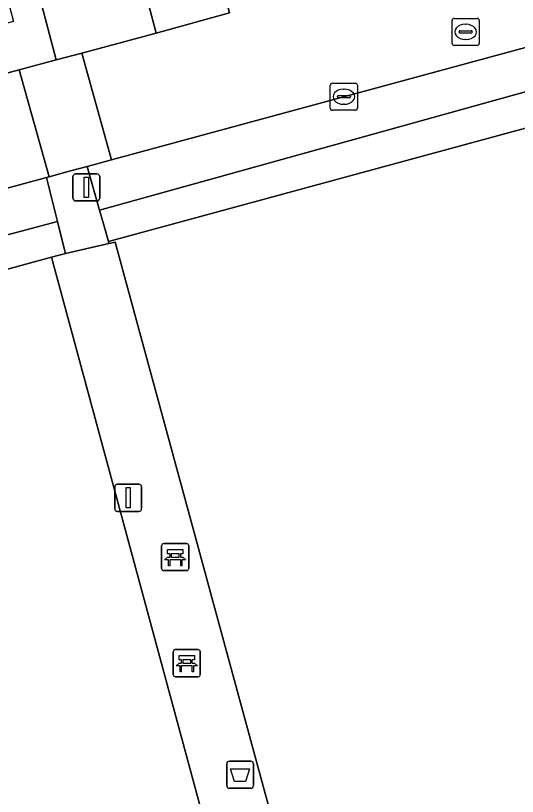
# Model space of a CAD drawing. Extents: x 159053 to 160042, y 380449 to 381423.
# Drawn here: x 159447.59 to 159466.13, y 380607.36 to 380636.21 of the extents above; entities that cross this region are included whole.
import ezdxf

# ---------------------------------------------------------------- set-up
doc = ezdxf.new("R2010")
doc.units = 0
for name, color, linetype in [('IMGEO_Afvalbak', 7, 'Continuous'), ('IMGEO_Bank', 7, 'Continuous'), ('IMGEO_Groenvoorziening', 7, 'Continuous'), ('IMGEO_Haag', 7, 'Continuous'), ('IMGEO_Hek', 7, 'Continuous'), ('IMGEO_Kolk', 7, 'Continuous'), ('IMGEO_Lichtmast', 7, 'Continuous'), ('IMGEO_Pand', 7, 'Continuous'), ('IMGEO_Rioolput', 7, 'Continuous'), ('IMGEO_Terreindeel_halfverhard', 7, 'Continuous'), ('IMGEO_Voetpad_open', 7, 'Continuous')]:
    doc.layers.add(name, color=color, linetype=linetype)

msp = doc.modelspace()

# ---------------------------------------------------------------- linework, layer by layer
at = {"layer": 'IMGEO_Afvalbak'}
for p, q in [((159455.391, 380607.764), (159455.391, 380608.564)), ((159455.391, 380608.564), (159455.391, 380607.764)), ((159455.491, 380608.664), (159456.281, 380608.664)), ((159456.281, 380608.664), (159455.491, 380608.664)), ((159456.381, 380608.564), (159456.381, 380607.764)), ((159456.381, 380607.764), (159456.381, 380608.564)), ((159456.281, 380607.664), (159455.491, 380607.664)), ((159455.491, 380607.664), (159456.281, 380607.664))]:
    msp.add_line(p, q, dxfattribs=at)
msp.add_lwpolyline([(159455.534, 380608.378), (159456.238, 380608.378), (159456.089, 380607.908), (159455.683, 380607.908), (159455.534, 380608.378)], dxfattribs=at)
for centre, start, end in [((159455.491, 380608.564), 90, 180), ((159455.491, 380608.564), 90, 180), ((159456.281, 380608.564), 0, 90), ((159456.281, 380608.564), 360, 90), ((159455.491, 380607.764), 180, 270), ((159455.491, 380607.764), 180, 270), ((159456.281, 380607.764), 270, 0), ((159456.281, 380607.764), 270, 0)]:
    msp.add_arc(centre, 0.1, start, end, dxfattribs=at)
at = {"layer": 'IMGEO_Bank'}
for p, q in [((159452.988, 380615.779), (159452.988, 380616.62)), ((159452.988, 380616.62), (159452.988, 380615.779)), ((159453.063, 380616.704), (159453.904, 380616.704)), ((159453.904, 380616.704), (159453.063, 380616.704)), ((159453.988, 380616.629), (159453.988, 380615.788)), ((159453.988, 380615.788), (159453.988, 380616.629)), ((159453.297, 380616.21), (159453.297, 380616.316)), ((159453.341, 380616.316), (159453.341, 380616.21)), ((159453.629, 380616.322), (159453.347, 380616.322)), ((159453.635, 380616.21), (159453.635, 380616.316)), ((159453.679, 380616.316), (159453.679, 380616.21)), ((159453.685, 380616.102), (159453.292, 380616.102)), ((159453.347, 380616.204), (159453.629, 380616.204)), ((159453.913, 380615.704), (159453.072, 380615.704)), ((159453.072, 380615.704), (159453.913, 380615.704)), ((159453.416, 380611.862), (159453.416, 380612.703)), ((159453.416, 380612.703), (159453.416, 380611.862)), ((159453.491, 380612.787), (159454.332, 380612.787)), ((159454.332, 380612.787), (159453.491, 380612.787)), ((159454.416, 380612.712), (159454.416, 380611.871)), ((159454.416, 380611.871), (159454.416, 380612.712)), ((159453.725, 380612.293), (159453.725, 380612.399)), ((159453.769, 380612.399), (159453.769, 380612.293)), ((159454.057, 380612.405), (159453.775, 380612.405)), ((159453.775, 380612.287), (159454.057, 380612.287)), ((159454.063, 380612.293), (159454.063, 380612.399)), ((159454.107, 380612.399), (159454.107, 380612.293)), ((159454.113, 380612.185), (159453.72, 380612.185)), ((159454.341, 380611.787), (159453.5, 380611.787)), ((159453.5, 380611.787), (159454.341, 380611.787))]:
    msp.add_line(p, q, dxfattribs=at)
for points in [[(159453.291, 380616.322), (159453.205, 380616.322), (159453.205, 380616.483), (159453.768, 380616.483), (159453.768, 380616.322), (159453.685, 380616.322)], [(159453.235, 380616.102), (159453.093, 380616.102), (159453.205, 380616.204), (159453.291, 380616.204)], [(159453.285, 380616.095), (159453.285, 380615.888), (159453.242, 380615.888), (159453.242, 380616.095)], [(159453.685, 380616.204), (159453.768, 380616.204), (159453.88, 380616.102), (159453.741, 380616.102)], [(159453.735, 380616.095), (159453.735, 380615.888), (159453.691, 380615.888), (159453.691, 380616.095)], [(159453.719, 380612.405), (159453.633, 380612.405), (159453.633, 380612.566), (159454.196, 380612.566), (159454.196, 380612.405), (159454.113, 380612.405)], [(159453.663, 380612.185), (159453.521, 380612.185), (159453.633, 380612.287), (159453.719, 380612.287)], [(159454.113, 380612.287), (159454.196, 380612.287), (159454.308, 380612.185), (159454.169, 380612.185)], [(159453.713, 380612.178), (159453.713, 380611.971), (159453.67, 380611.971), (159453.67, 380612.178)], [(159454.163, 380612.178), (159454.163, 380611.971), (159454.119, 380611.971), (159454.119, 380612.178)]]:
    msp.add_lwpolyline(points, dxfattribs=at)
for centre, radius, start, end in [((159453.066, 380616.626), 0.0779, 92.4484, 184.2845), ((159453.066, 380616.626), 0.0779, 92.4484, 184.2845), ((159453.91, 380616.626), 0.0779, 2.4484, 94.2845), ((159453.91, 380616.626), 0.0779, 2.4484, 94.2845), ((159453.29, 380616.315), 0.00671, 2.8957, 87.1043), ((159453.347, 380616.315), 0.00671, 92.8957, 177.1043), ((159453.629, 380616.315), 0.00671, 2.8957, 87.1043), ((159453.686, 380616.315), 0.00671, 92.8957, 177.1043), ((159453.235, 380616.095), 0.00671, 2.8957, 87.1043), ((159453.292, 380616.095), 0.00671, 92.8957, 177.1043), ((159453.29, 380616.211), 0.00671, 272.8957, 357.1043), ((159453.347, 380616.211), 0.00671, 182.8957, 267.1043), ((159453.629, 380616.211), 0.00671, 272.8957, 357.1043), ((159453.686, 380616.211), 0.00671, 182.8957, 267.1043), ((159453.684, 380616.095), 0.00671, 2.8957, 87.1043), ((159453.741, 380616.095), 0.00671, 92.8957, 177.1043), ((159453.066, 380615.782), 0.0779, 182.4484, 274.2845), ((159453.066, 380615.782), 0.0779, 182.4484, 274.2845), ((159453.91, 380615.782), 0.0779, 272.4484, 4.2845), ((159453.91, 380615.782), 0.0779, 272.4484, 4.2845), ((159453.494, 380612.709), 0.0779, 92.4484, 184.2845), ((159453.494, 380612.709), 0.0779, 92.4484, 184.2845), ((159454.338, 380612.709), 0.0779, 2.4484, 94.2845), ((159454.338, 380612.709), 0.0779, 2.4484, 94.2845), ((159453.718, 380612.398), 0.00671, 2.8957, 87.1043), ((159453.718, 380612.294), 0.00671, 272.8957, 357.1043), ((159453.775, 380612.398), 0.00671, 92.8957, 177.1043), ((159453.775, 380612.294), 0.00671, 182.8957, 267.1043), ((159454.057, 380612.398), 0.00671, 2.8957, 87.1043), ((159454.057, 380612.294), 0.00671, 272.8957, 357.1043), ((159454.114, 380612.398), 0.00671, 92.8957, 177.1043), ((159454.114, 380612.294), 0.00671, 182.8957, 267.1043), ((159453.663, 380612.178), 0.00671, 2.8957, 87.1043), ((159453.72, 380612.178), 0.00671, 92.8957, 177.1043), ((159454.112, 380612.178), 0.00671, 2.8957, 87.1043), ((159454.169, 380612.178), 0.00671, 92.8957, 177.1043), ((159453.494, 380611.865), 0.0779, 182.4484, 274.2845), ((159453.494, 380611.865), 0.0779, 182.4484, 274.2845), ((159454.338, 380611.865), 0.0779, 272.4484, 4.2845), ((159454.338, 380611.865), 0.0779, 272.4484, 4.2845)]:
    msp.add_arc(centre, radius, start, end, dxfattribs=at)
at = {"layer": 'IMGEO_Groenvoorziening'}
for points in [[(159447.721, 380634.204), (159449.087, 380634.572), (159448.428, 380637.121), (159448.062, 380637.058), (159447.758, 380638.201), (159448.12, 380638.298), (159446.747, 380643.309), (159445.647, 380642.996), (159447.52, 380635.99), (159412.711, 380626.649), (159410.776, 380633.327), (159410.23, 380633.182), (159412.512, 380624.716)], [(159469.1, 380632.779), (159468.92, 380633.467), (159468.82, 380634.06), (159450.689, 380629.029), (159450.835, 380628.515), (159451.021, 380627.86)], [(159449.141, 380628.599), (159448.732, 380630.229), (159415.113, 380621.101), (159415.508, 380619.646)], [(159448.917, 380627.287), (159449.435, 380627.428), (159449.291, 380628.001), (159449.141, 380628.599), (159415.508, 380619.646), (159415.705, 380618.921), (159415.878, 380618.284)]]:
    msp.add_lwpolyline(points, close=True, dxfattribs=at)
msp.add_lwpolyline([(159469.148, 380635.773), (159451.141, 380630.884), (159450.231, 380630.636), (159450.689, 380629.029), (159468.82, 380634.06)], dxfattribs=at)
at = {"layer": 'IMGEO_Haag'}
for points in [[(159469.1, 380632.779), (159468.92, 380633.467), (159468.82, 380634.06), (159450.689, 380629.029), (159450.835, 380628.515), (159451.021, 380627.86)], [(159448.917, 380627.287), (159449.435, 380627.428), (159449.291, 380628.001), (159449.141, 380628.599), (159415.508, 380619.646), (159415.705, 380618.921), (159415.878, 380618.284)]]:
    msp.add_lwpolyline(points, close=True, dxfattribs=at)
at = {"layer": 'IMGEO_Hek'}
for points in [[(159451.021, 380627.86), (159469.1, 380632.779)], [(159451.04, 380627.795), (159451.265, 380627.847)], [(159449.435, 380627.428), (159451.04, 380627.795)], [(159415.878, 380618.284), (159448.917, 380627.287)], [(159448.917, 380627.287), (159449.435, 380627.428)]]:
    msp.add_lwpolyline(points, dxfattribs=at)
at = {"layer": 'IMGEO_Kolk'}
for p, q in [((159459.218, 380632.788), (159459.218, 380633.64)), ((159459.293, 380633.714), (159460.145, 380633.714)), ((159460.219, 380633.64), (159460.219, 380632.788)), ((159459.706, 380633.494), (159459.731, 380633.494)), ((159459.477, 380633.208), (159459.477, 380633.22)), ((159459.915, 380633.171), (159459.517, 380633.171)), ((159459.52, 380633.257), (159459.918, 380633.257)), ((159459.961, 380633.22), (159459.961, 380633.208)), ((159460.145, 380632.714), (159459.293, 380632.714)), ((159459.729, 380632.934), (159459.704, 380632.934))]:
    msp.add_line(p, q, dxfattribs=at)
for points in [[(159459.218, 380632.788), (159459.218, 380633.64)], [(159459.293, 380633.714), (159460.145, 380633.714)], [(159460.219, 380633.64), (159460.219, 380632.788)], [(159460.145, 380632.714), (159459.293, 380632.714)]]:
    msp.add_lwpolyline(points, dxfattribs=at)
for centre, radius, start, end in [((159459.295, 380633.638), 0.0765, 91.552, 178.448), ((159459.295, 380633.638), 0.0765, 91.552, 178.448), ((159460.143, 380633.638), 0.0765, 1.552, 88.448), ((159460.143, 380633.638), 0.0765, 1.552, 88.448), ((159459.517, 380633.217), 0.0403, 85.8775, 175.7526), ((159459.514, 380633.207), 0.0366, 178.938, 274.7102), ((159459.918, 380633.214), 0.043, 264.8664, 352.4533), ((159459.922, 380633.219), 0.0386, 1.7309, 96.639), ((159459.295, 380632.79), 0.0765, 181.552, 268.448), ((159459.295, 380632.79), 0.0765, 181.552, 268.448), ((159460.143, 380632.79), 0.0765, 271.552, 358.448), ((159460.143, 380632.79), 0.0765, 271.552, 358.448)]:
    msp.add_arc(centre, radius, start, end, dxfattribs=at)
for centre, major_axis, ratio, start_param, end_param in [((159459.705, 380633.214), (-0.387, 0.002), 0.722429, 4.712389, 7.853982), ((159459.73, 380633.214), (-0.39, 0.002), 0.717154, 1.570796, 4.712389)]:
    msp.add_ellipse(centre, major_axis=major_axis, ratio=ratio, start_param=start_param, end_param=end_param, dxfattribs=at)
at = {"layer": 'IMGEO_Lichtmast'}
for p, q in [((159449.71, 380629.463), (159449.71, 380630.263)), ((159449.71, 380630.263), (159449.71, 380629.463)), ((159449.81, 380630.363), (159450.6, 380630.363)), ((159450.6, 380630.363), (159449.81, 380630.363)), ((159450.7, 380630.263), (159450.7, 380629.463)), ((159450.7, 380629.463), (159450.7, 380630.263)), ((159450.6, 380629.363), (159449.81, 380629.363)), ((159449.81, 380629.363), (159450.6, 380629.363)), ((159451.356, 380618.896), (159452.146, 380618.896)), ((159452.146, 380618.896), (159451.356, 380618.896)), ((159451.256, 380617.996), (159451.256, 380618.796)), ((159451.256, 380618.796), (159451.256, 380617.996)), ((159452.246, 380618.796), (159452.246, 380617.996)), ((159452.246, 380617.996), (159452.246, 380618.796)), ((159452.146, 380617.896), (159451.356, 380617.896)), ((159451.356, 380617.896), (159452.146, 380617.896))]:
    msp.add_line(p, q, dxfattribs=at)
for points in [[(159450.13, 380630.238), (159450.28, 380630.238), (159450.28, 380629.488), (159450.13, 380629.488), (159450.13, 380630.238)], [(159451.676, 380618.771), (159451.826, 380618.771), (159451.826, 380618.021), (159451.676, 380618.021), (159451.676, 380618.771)]]:
    msp.add_lwpolyline(points, dxfattribs=at)
for centre, start, end in [((159449.81, 380630.263), 90, 180), ((159449.81, 380630.263), 90, 180), ((159450.6, 380630.263), 0, 90), ((159450.6, 380630.263), 360, 90), ((159449.81, 380629.463), 180, 270), ((159449.81, 380629.463), 180, 270), ((159450.6, 380629.463), 270, 0), ((159450.6, 380629.463), 270, 0), ((159451.356, 380618.796), 90, 180), ((159451.356, 380618.796), 90, 180), ((159452.146, 380618.796), 0, 90), ((159452.146, 380618.796), 360, 90), ((159451.356, 380617.996), 180, 270), ((159451.356, 380617.996), 180, 270), ((159452.146, 380617.996), 270, 0), ((159452.146, 380617.996), 270, 0)]:
    msp.add_arc(centre, 0.1, start, end, dxfattribs=at)
at = {"layer": 'IMGEO_Pand'}
msp.add_lwpolyline([(159452.787, 380635.569), (159455.497, 380636.312), (159454.929, 380638.428), (159452.225, 380637.695), (159452.254, 380637.586)], close=True, dxfattribs=at)
at = {"layer": 'IMGEO_Rioolput'}
for p, q in [((159463.717, 380635.185), (159463.717, 380636.037)), ((159463.792, 380636.111), (159464.644, 380636.111)), ((159464.205, 380635.891), (159464.23, 380635.891)), ((159464.718, 380636.037), (159464.718, 380635.185)), ((159463.976, 380635.605), (159463.976, 380635.617)), ((159464.019, 380635.654), (159464.417, 380635.654)), ((159464.46, 380635.617), (159464.46, 380635.605)), ((159464.414, 380635.568), (159464.016, 380635.568)), ((159464.228, 380635.331), (159464.203, 380635.331)), ((159464.644, 380635.111), (159463.792, 380635.111))]:
    msp.add_line(p, q, dxfattribs=at)
for points in [[(159463.717, 380635.185), (159463.717, 380636.037)], [(159463.792, 380636.111), (159464.644, 380636.111)], [(159464.718, 380636.037), (159464.718, 380635.185)], [(159464.644, 380635.111), (159463.792, 380635.111)]]:
    msp.add_lwpolyline(points, dxfattribs=at)
for centre, radius, start, end in [((159463.794, 380636.035), 0.0765, 91.552, 178.448), ((159463.794, 380636.035), 0.0765, 91.552, 178.448), ((159464.642, 380636.035), 0.0765, 1.552, 88.448), ((159464.642, 380636.035), 0.0765, 1.552, 88.448), ((159464.016, 380635.614), 0.0403, 85.8775, 175.7526), ((159464.013, 380635.604), 0.0366, 178.938, 274.7102), ((159464.417, 380635.611), 0.043, 264.8664, 352.4533), ((159464.421, 380635.616), 0.0386, 1.7309, 96.639), ((159463.794, 380635.187), 0.0765, 181.552, 268.448), ((159463.794, 380635.187), 0.0765, 181.552, 268.448), ((159464.642, 380635.187), 0.0765, 271.552, 358.448), ((159464.642, 380635.187), 0.0765, 271.552, 358.448)]:
    msp.add_arc(centre, radius, start, end, dxfattribs=at)
for centre, major_axis, ratio, start_param, end_param in [((159464.204, 380635.611), (-0.387, 0.002), 0.722429, 4.712389, 7.853982), ((159464.229, 380635.611), (-0.39, 0.002), 0.717154, 1.570796, 4.712389)]:
    msp.add_ellipse(centre, major_axis=major_axis, ratio=ratio, start_param=start_param, end_param=end_param, dxfattribs=at)
at = {"layer": 'IMGEO_Terreindeel_halfverhard'}
for points in [[(159451.265, 380627.847), (159460.747, 380592.992), (159478.259, 380597.77), (159469.1, 380632.779), (159451.021, 380627.86), (159451.04, 380627.795)], [(159448.917, 380627.287), (159415.878, 380618.284), (159417.429, 380612.57), (159423.745, 380589.306), (159425.367, 380583.331), (159425.519, 380582.771), (159458.856, 380591.727), (159458.671, 380592.426), (159458.369, 380592.343)]]:
    msp.add_lwpolyline(points, close=True, dxfattribs=at)
at = {"layer": 'IMGEO_Voetpad_open'}
for points in [[(159448.595, 380643.412), (159442.632, 380665.272), (159439.79, 380664.432), (159438.912, 380664.173), (159444.732, 380642.735), (159445.647, 380642.996), (159446.747, 380643.309), (159448.12, 380638.298), (159447.758, 380638.201), (159448.062, 380637.058), (159448.428, 380637.121), (159449.087, 380634.572), (159450.039, 380634.829), (159452.787, 380635.569), (159452.254, 380637.586), (159450.319, 380637.093), (159448.769, 380642.774)], [(159468.148, 380639.699), (159468.122, 380639.802), (159464.069, 380638.682), (159462.098, 380638.137), (159461.4, 380637.944), (159460.835, 380640.029), (159459.555, 380645.351), (159450.713, 380643.239), (159452.225, 380637.695), (159454.929, 380638.428), (159455.497, 380636.312), (159452.787, 380635.569), (159450.039, 380634.829), (159451.141, 380630.884), (159469.148, 380635.773)], [(159447.721, 380634.204), (159448.832, 380630.256), (159449.625, 380630.472), (159450.231, 380630.636), (159451.141, 380630.884), (159450.039, 380634.829), (159449.087, 380634.572)], [(159448.732, 380630.229), (159448.832, 380630.256), (159447.721, 380634.204), (159412.512, 380624.716), (159410.248, 380624.106), (159373.562, 380614.22), (159374.673, 380610.12), (159409.679, 380619.625), (159409.988, 380619.709), (159415.113, 380621.101)], [(159451.04, 380627.795), (159451.021, 380627.86), (159450.835, 380628.515), (159450.689, 380629.029), (159450.231, 380630.636), (159449.625, 380630.472), (159448.832, 380630.256), (159448.732, 380630.229), (159449.141, 380628.599), (159449.291, 380628.001), (159449.435, 380627.428)], [(159451.04, 380627.795), (159449.435, 380627.428), (159448.917, 380627.287), (159458.369, 380592.343), (159458.671, 380592.426), (159458.856, 380591.727), (159460.061, 380591.918), (159460.552, 380592.05), (159460.973, 380592.164), (159460.747, 380592.992), (159451.265, 380627.847)]]:
    msp.add_lwpolyline(points, close=True, dxfattribs=at)

doc.saveas('drawing.dxf')
